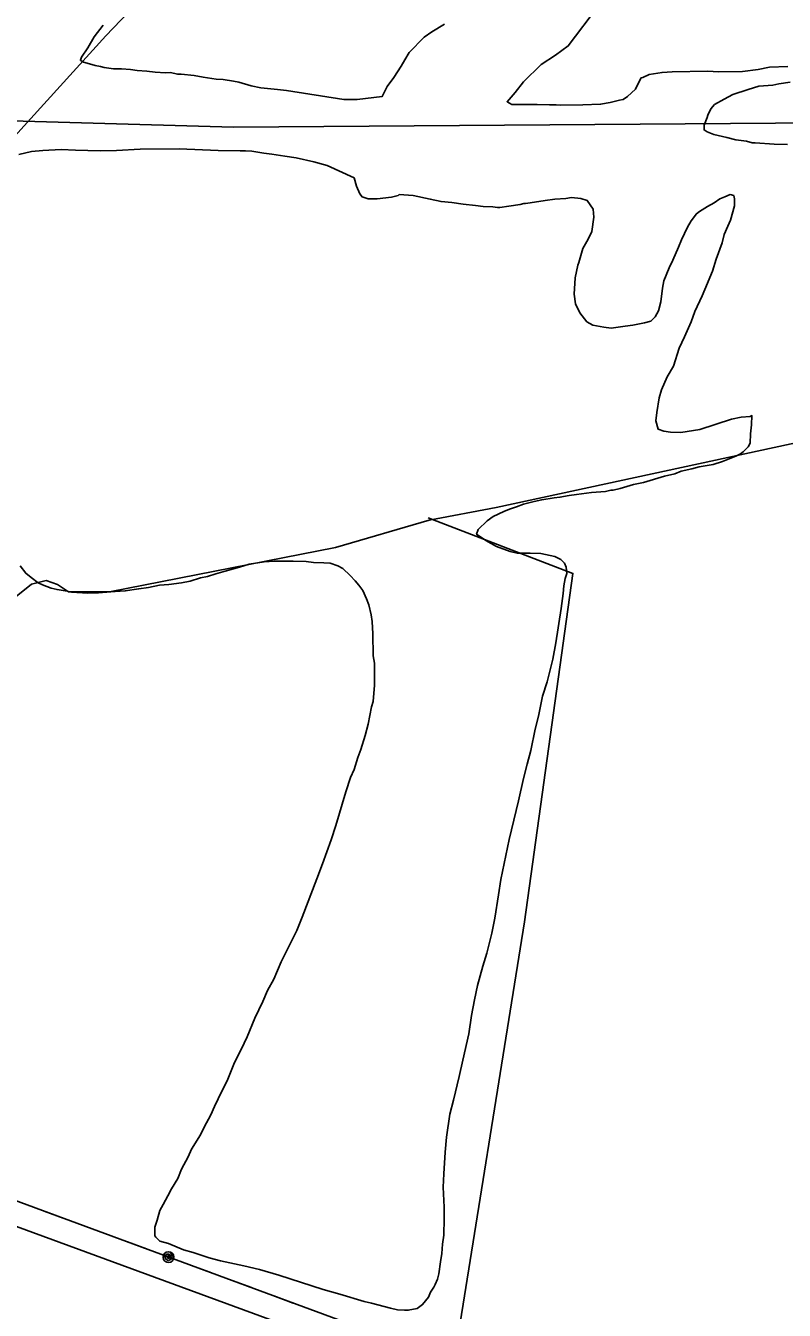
# Model space of a CAD drawing. Extents: x 3250478 to 3288318, y 788638 to 816472.
# Drawn here: x 3263253 to 3264515, y 800724 to 802863 of the extents above; entities that cross this region are included whole.
import ezdxf

# ---------------------------------------------------------------- set-up
doc = ezdxf.new("R2010")
doc.units = 0
for name, color, linetype in [('V-SITE-VEGE', 7, 'Continuous'), ('V-TOPO-SHOR', 7, 'Continuous'), ('V-UTIL-LINE', 7, 'Continuous')]:
    doc.layers.add(name, color=color, linetype=linetype)

msp = doc.modelspace()

# ---------------------------------------------------------------- linework, layer by layer
at = {"layer": 'V-SITE-VEGE'}
for points in [[(3264521.1, 802795), (3264490.7, 802793.8), (3264471.9, 802790), (3264446, 802787), (3264405.8, 802786.5), (3264387.9, 802787.2), (3264328.9, 802786.5), (3264311.9, 802785.4), (3264290.5, 802781.6), (3264279.8, 802777), (3264277.1, 802776.1), (3264275.4, 802773.4), (3264267.5, 802757.2), (3264254.2, 802745.4), (3264247.1, 802740), (3264240.9, 802739), (3264225.7, 802735.2), (3264209.7, 802732.4), (3264180.2, 802731.1), (3264143.5, 802730.7), (3264135.5, 802731.5), (3264124.7, 802731.4), (3264104.1, 802732.1), (3264062.1, 802731.6), (3264054, 802736.5), (3264067.6, 802751.7), (3264081.2, 802769.5), (3264111, 802798.6), (3264134.6, 802814), (3264155.7, 802829.3), (3264206.4, 802896.3)], [(3263949.7, 802865.7), (3263928.5, 802853), (3263916.1, 802844), (3263891.3, 802818.7), (3263883.9, 802806.1), (3263877.8, 802795.9), (3263865.4, 802777), (3263854.3, 802761.8), (3263846.3, 802745.3), (3263804.4, 802740.2), (3263782.1, 802740), (3263687.1, 802755), (3263671.9, 802756.6), (3263644.1, 802759.8), (3263628, 802763.2), (3263607.3, 802769.2), (3263598.4, 802770.9), (3263581.4, 802773.4), (3263569.7, 802774.2), (3263548.2, 802777.5), (3263533, 802780), (3263511.5, 802782.4), (3263505.2, 802782.4), (3263493.6, 802784.9), (3263485.5, 802784.8), (3263468.5, 802785.5), (3263454.2, 802787.1), (3263438.1, 802788.7), (3263427.3, 802790.4), (3263412.1, 802791.1), (3263398.7, 802791), (3263383.5, 802793.5), (3263377.2, 802795.2), (3263368.2, 802796.9), (3263347.6, 802802.9), (3263344, 802805.6), (3263345.7, 802810.9), (3263356.3, 802826.3), (3263366.8, 802844.3), (3263381.8, 802864.1)], [(3264520.8, 802665.3), (3264498.4, 802666), (3264467.1, 802668.3), (3264461.7, 802668.2), (3264452.7, 802670.8), (3264434.8, 802673.3), (3264419.6, 802676.7), (3264398.1, 802681.8), (3264387.3, 802686.1), (3264381.9, 802689.6), (3264381.8, 802697.7), (3264387, 802710.3), (3264387.9, 802713.9), (3264393.1, 802724.7), (3264399.3, 802731.9), (3264415.3, 802741), (3264429.5, 802748.3), (3264455.3, 802756.7), (3264473.2, 802762.2), (3264496.4, 802764.3), (3264506.2, 802766.2), (3264525, 802769.1)], [(3263241.2, 802648.7), (3263262.6, 802653.5), (3263281.3, 802655.5), (3263311.7, 802656.7), (3263335.9, 802656.1), (3263377, 802654.8), (3263403.9, 802655.1), (3263443.2, 802657.3), (3263508.5, 802658.1), (3263572.9, 802655.3), (3263609.6, 802654.8), (3263618.5, 802654.9), (3263629.2, 802654.1), (3263649, 802650.8), (3263662.4, 802649.1), (3263683.9, 802645.8), (3263702.7, 802643.3), (3263732.3, 802636.5), (3263754.7, 802630.5), (3263799.6, 802609.5)], [(3263799.6, 802609.5), (3263803.6, 802595.7), (3263808.7, 802583.2), (3263812.6, 802578.3), (3263822.6, 802574.6), (3263837.7, 802574.8), (3263861.5, 802577.6), (3263872.7, 802580.2), (3263874.5, 802581.8), (3263897.5, 802580.3), (3263926.2, 802574.4), (3263944.1, 802570.1), (3263962, 802568.5), (3263980.9, 802566.1), (3264001.4, 802563.6), (3264014, 802562), (3264030.1, 802561.3), (3264038.2, 802560.5), (3264041.7, 802560.5), (3264056.9, 802562.5), (3264075.7, 802565.4), (3264081.9, 802567.2), (3264084.6, 802567.3), (3264092.6, 802568.3), (3264117.6, 802572.1), (3264133.7, 802574.1), (3264151.6, 802575.2), (3264161.4, 802577.1), (3264176.6, 802575.5), (3264187.4, 802572), (3264197.4, 802557.8), (3264198.4, 802544.4), (3264195.1, 802520.2), (3264189, 802507.7), (3264180.2, 802492.3), (3264177.7, 802484.3), (3264173.4, 802469), (3264171.6, 802464.5), (3264167.4, 802443), (3264165.9, 802416.2), (3264167.9, 802400.1), (3264175.2, 802385), (3264187, 802369.9), (3264196.9, 802364.7), (3264214.9, 802361.3), (3264227.4, 802359.6), (3264250.6, 802362.6), (3264263.1, 802364.5), (3264282.7, 802368.3), (3264293.4, 802371.1), (3264300.5, 802378.4), (3264305.8, 802388.3), (3264310.1, 802403.5), (3264312.5, 802425.9), (3264315, 802438.5), (3264323.7, 802460), (3264329.8, 802472.6), (3264339.4, 802494.2), (3264344.6, 802506.8), (3264354.2, 802527.5), (3264360.4, 802538.3), (3264369.2, 802550), (3264374.5, 802553.6), (3264387.8, 802561.8), (3264398.5, 802568.2), (3264408.2, 802574.6), (3264416.3, 802578.3), (3264425.2, 802581.9), (3264431.4, 802580.2), (3264432.4, 802574.9), (3264432.5, 802563.2), (3264425.7, 802539), (3264421.3, 802529.1), (3264415.2, 802515.6), (3264411.8, 802501.3), (3264402.3, 802474.3), (3264396.2, 802454.6), (3264383.2, 802424), (3264378.8, 802413.3), (3264366.6, 802387.2), (3264360.5, 802370.1), (3264349.2, 802344.9), (3264340.5, 802326.1), (3264331, 802296.4), (3264320.4, 802278.4), (3264310.9, 802256.9), (3264307.4, 802243.4), (3264303.2, 802219.2), (3264301.6, 802204.9), (3264305.4, 802191.5), (3264315.2, 802188), (3264326, 802186.4), (3264343, 802185.7), (3264375.1, 802190.5), (3264427.7, 802208.1), (3264443.8, 802211), (3264458.9, 802212.1), (3264461.6, 802213.9), (3264460.9, 802198.7), (3264459.3, 802183.4), (3264458.6, 802168.2)], [(3264458.6, 802168.2), (3264455.1, 802161.9), (3264447.1, 802153.8), (3264442.7, 802150.2), (3264434.7, 802146.5), (3264412.4, 802137.3), (3264397.3, 802132.6), (3264374, 802128.8), (3264361.6, 802125.1), (3264343.7, 802121.3), (3264333, 802116.7), (3264316.1, 802112.9), (3264281.3, 802102.7), (3264264.4, 802098.9), (3264242.1, 802092.4), (3264230.5, 802089.6), (3264226.9, 802089.5), (3264218, 802087.6), (3264194.8, 802085.6), (3264169.8, 802082.6), (3264157.3, 802080.7), (3264142.1, 802077.8), (3264132.3, 802076.8), (3264111.7, 802073.9), (3264099.3, 802071.1), (3264081.4, 802066.4), (3264069.8, 802061.8), (3264058.3, 802058.1), (3264048.5, 802054.4), (3264030.7, 802046.1), (3264020.9, 802038.9), (3264005.9, 802024.4), (3264003.3, 802016.3), (3264018.6, 802005.7), (3264036.6, 801996.1), (3264059.1, 801987.4), (3264070.7, 801984.9), (3264092.2, 801985.1), (3264110.1, 801984.4), (3264133.4, 801979.3), (3264143.3, 801974.1), (3264149.6, 801967.9), (3264152.4, 801961.7), (3264153.4, 801951), (3264150.8, 801942.9), (3264148.3, 801930.3), (3264147.5, 801917.8), (3264144.2, 801892.7), (3264135.1, 801835.4), (3264130, 801808.5), (3264120.6, 801770.8), (3264112.8, 801746.6), (3264106.1, 801713.4), (3264101, 801691.9), (3264093.3, 801656), (3264087.3, 801633.6), (3264081.3, 801609.4), (3264072.8, 801572.6), (3264057.5, 801508), (3264043.9, 801441.7), (3264039.7, 801415.7), (3264033.9, 801377.2), (3264028.9, 801352.1), (3264020.3, 801318.9), (3264013.4, 801297.4), (3264004.8, 801265.1), (3263999.7, 801240.9), (3263994.7, 801214.9), (3263990.6, 801184.4), (3263980.3, 801140.5), (3263974.4, 801113.6), (3263965, 801074.1), (3263959, 801050.8), (3263953.2, 801012.3), (3263950.8, 800987.2), (3263948.5, 800951.4), (3263947.9, 800929), (3263949.2, 800896), (3263949.4, 800877.2), (3263948.8, 800849.4), (3263946.3, 800834.2), (3263945.6, 800819), (3263943.1, 800804.7), (3263940.6, 800785), (3263938, 800776), (3263934.6, 800767), (3263931.9, 800762.5), (3263926.6, 800754.4), (3263923.2, 800746.3), (3263913.5, 800733.7), (3263904.6, 800727.3), (3263889.4, 800724.4), (3263883.2, 800724.4), (3263871.5, 800725.1), (3263859.9, 800727.7), (3263828.5, 800736.3), (3263815.9, 800738.8), (3263775.5, 800750.9), (3263747.7, 800758.6), (3263674.1, 800782.8), (3263641.8, 800792.2)], [(3263641.8, 800792.2), (3263615.8, 800798.2), (3263577.3, 800806.7), (3263558.4, 800811.8), (3263531.5, 800820.5), (3263515.3, 800824.8), (3263490.2, 800835.2), (3263475.8, 800839.5), (3263469.5, 800845.7), (3263467.7, 800848.4), (3263467.5, 800862.7), (3263471.8, 800874.3), (3263476.1, 800890.5), (3263481.4, 800900.4), (3263489.3, 800914.8), (3263495.4, 800926.5), (3263505.9, 800943.6), (3263512, 800958.9), (3263523.4, 800979.6), (3263528.6, 800992.2), (3263543.5, 801016.5), (3263549.6, 801029.1), (3263561, 801049.8), (3263567.1, 801063.3), (3263579.4, 801089.3), (3263588.1, 801106.4), (3263600.3, 801137), (3263611.6, 801158.6), (3263621.2, 801179.3), (3263634.3, 801210.7), (3263647.4, 801238.6), (3263655.2, 801256.6), (3263665.7, 801275.5), (3263677.9, 801304.2), (3263687.6, 801323.1), (3263704.2, 801356.4), (3263712.8, 801378.9), (3263737.1, 801442.6), (3263746.7, 801467.8), (3263761.4, 801507.3), (3263769.2, 801531.5), (3263785.6, 801587.2), (3263793.3, 801611.4), (3263799.4, 801624.9), (3263805.5, 801644.7), (3263810.7, 801658.1), (3263817.6, 801681.5), (3263822.7, 801700.3), (3263828.6, 801729), (3263831.2, 801738), (3263833.6, 801764.8), (3263833.2, 801801.5), (3263831.2, 801814), (3263830.8, 801850.6), (3263829.7, 801871.2), (3263827.8, 801881.9), (3263824, 801898.9), (3263820.3, 801908.7), (3263813.9, 801922.9), (3263807.5, 801931.8), (3263801.2, 801938.8), (3263793, 801947.7), (3263780.4, 801959.2), (3263772.3, 801963.6), (3263759.7, 801967.9), (3263749, 801968.6), (3263732, 801969.3), (3263719.4, 801971), (3263697.9, 801971.6), (3263666.6, 801971.3), (3263649.7, 801970.2), (3263624.7, 801966.3), (3263608.6, 801961.7), (3263584.6, 801955.1), (3263569.4, 801950.5), (3263555.2, 801945.8), (3263543.5, 801943.9), (3263526.6, 801938.4), (3263512.3, 801935.5), (3263490.9, 801932.6), (3263475.7, 801931.5), (3263457, 801927.7), (3263440.9, 801925.7), (3263418.6, 801921.9), (3263401.6, 801920.8), (3263373.9, 801918.7), (3263356, 801918.5), (3263329.2, 801920), (3263322, 801921.7), (3263305, 801924.2), (3263295.1, 801926.7), (3263280.7, 801931.9), (3263273.6, 801935.4), (3263261.8, 801944.2), (3263252.8, 801951.3), (3263243.7, 801963.7)]]:
    msp.add_lwpolyline(points, dxfattribs=at)
at = {"layer": 'V-TOPO-SHOR'}
for points in [[(3260407.6, 801061.1), (3260691.8, 801162.5), (3260783.1, 801177.7), (3260935.3, 801152.3), (3261168.6, 801071.1), (3261214.3, 801045.7), (3261280.2, 801055.8), (3261351.3, 801081.2), (3261386.8, 801126.8), (3261412.2, 801157.2), (3261437.6, 801202.9), (3261473.1, 801248.6), (3261534, 801304.3), (3261792.8, 801532.6), (3262305.3, 801978.9), (3263107.1, 802628), (3263234, 802678.7), (3263386.2, 802846.1), (3263487.7, 802952.6), (3263665.3, 803089.6), (3263721.2, 803130.1), (3263761.1, 803186.9)], [(3265539.1, 802387.8), (3265339.5, 802344.2), (3264835.3, 802233.2), (3264035.6, 802060.6), (3263924.4, 802039.5)], [(3261273.7, 798538.4), (3261341.6, 798569.2), (3261440.3, 798563), (3261804.5, 798445.6), (3261921.8, 798439.4), (3261995.9, 798457.9), (3262051.4, 798482.6), (3262496, 798741.8), (3262884.9, 798963.9), (3263082.5, 799099.6), (3263255.4, 799179.8), (3263811.1, 799617.9), (3263872.9, 800006.8), (3263959.5, 800599.4), (3264083.2, 801371), (3264163.6, 801951.2), (3263922.9, 802043.9)], [(3263924.4, 802039.5), (3263768.6, 801994.5), (3263392, 801920.6), (3263324.1, 801920.6), (3263305.6, 801932.9), (3263287, 801939.1), (3263262.4, 801933), (3263231.5, 801908.3), (3263194.4, 801895.9), (3263120.4, 801846.6), (3263077.1, 801834.2), (3262614.1, 801754.1), (3262157.3, 801667.8), (3262052.4, 801674), (3261984.5, 801674.1)]]:
    msp.add_lwpolyline(points, dxfattribs=at)
at = {"layer": 'V-UTIL-LINE'}
for points in [[(3271779.1, 797708), (3269520, 798544.3), (3266561, 799643.4), (3262119.9, 801273.8), (3257978.5, 802819)], [(3258992.6, 802796.4), (3260264, 802775.2), (3262041.5, 802738.6), (3263598.8, 802694.1), (3266681.5, 802716.8)], [(3258650, 802591.3), (3259793.3, 802172.3), (3261232, 801646.2), (3262845.9, 801050.8), (3264299.9, 800514), (3265074.8, 800229.3), (3265903.5, 799908.4), (3266182.4, 799829.3), (3266839.8, 799951.4)], [(3263283.3, 800889.3), (3263315.2, 800877.6)], [(3263352.7, 800863.7), (3263384.6, 800851.9)], [(3263422.1, 800838.1), (3263454, 800826.3)], [(3263490.6, 800812.8), (3263489.9, 800815.6), (3263488.4, 800813.8), (3263489.1, 800811.2), (3263492, 800810.5), (3263493.3, 800813.6), (3263491.4, 800817.9), (3263487.2, 800817.6), (3263484.3, 800813.6), (3263486, 800809.4), (3263489.8, 800807), (3263494.4, 800808.6), (3263496.6, 800813.6), (3263493.7, 800821.2), (3263490.2, 800821.8), (3263486.8, 800821), (3263484, 800818.9), (3263482.2, 800815.9), (3263481.6, 800812.4), (3263482.4, 800809), (3263484.5, 800806.2), (3263487.5, 800804.4), (3263490.9, 800803.8), (3263494.4, 800804.6), (3263497.2, 800806.7), (3263499, 800809.7), (3263499.6, 800813.1), (3263498.8, 800816.6), (3263496.7, 800819.4), (3263493.7, 800821.2)], [(3263527.2, 800799.3), (3263559.1, 800787.5)], [(3263596.6, 800773.7), (3263628.5, 800761.9)], [(3263666, 800748), (3263697.9, 800736.3)]]:
    msp.add_lwpolyline(points, dxfattribs=at)

doc.saveas('drawing.dxf')
